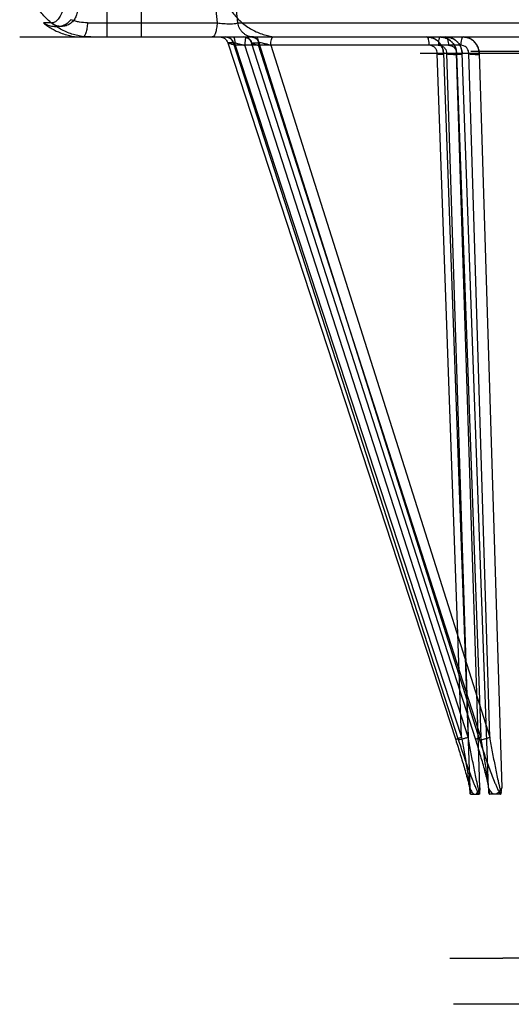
# Model space of a CAD drawing. Header units: millimetres. Extents: x 0 to 297, y 0 to 210.
# Tile 279 of 446: x 140.449 to 140.711, y 160.661 to 161.188. Entities that reach past the tile are written whole.
import ezdxf

# ---------------------------------------------------------------- set-up
doc = ezdxf.new("R2010")
doc.units = ezdxf.units.MM
doc.header["$LTSCALE"] = 16.335
doc.layers.add('INTFCLR_144815', color=7, linetype='CONTINUOUS')

msp = doc.modelspace()

# ---------------------------------------------------------------- linework, layer by layer
at = {"layer": 'INTFCLR_144815', "color": 9, "linetype": 'Continuous'}
for p, q in [((140.49522, 161.21427), (140.49524, 161.17859)), ((140.51374, 161.17859), (140.51374, 161.21427)), ((140.55218, 161.20559), (140.55417, 161.18618)), ((140.56524, 161.18618), (140.56323, 161.20559)), ((140.46569, 161.18608), (140.4615, 161.18611)), ((140.48491, 161.18618), (140.55418, 161.18618)), ((140.56524, 161.18618), (140.72495, 161.18618)), ((140.4487, 161.17859), (141.84082, 161.17859)), ((140.55986, 161.17551), (140.68168, 160.80271)), ((140.56289, 161.17551), (140.55986, 161.17551)), ((140.68325, 160.80271), (140.56289, 161.17551)), ((140.56392, 161.17413), (140.68483, 160.80409)), ((140.68434, 161.17413), (140.56392, 161.17413)), ((140.68842, 160.80409), (140.56896, 161.17413)), ((140.57261, 161.17551), (140.57258, 161.17551)), ((140.6924, 160.80271), (140.57261, 161.17551)), ((140.57261, 161.17551), (140.57655, 161.17551)), ((140.69517, 160.80409), (140.57627, 161.17413)), ((140.57655, 161.17551), (140.69444, 160.80271)), ((140.57659, 161.17551), (140.57655, 161.17551)), ((140.58283, 161.17413), (140.69984, 160.80409)), ((140.66278, 161.1699), (141.12104, 161.1699)), ((140.68483, 160.80409), (140.67173, 161.16978)), ((140.67513, 161.1699), (140.68919, 160.77713)), ((140.67676, 161.16978), (140.68842, 160.80409)), ((140.68209, 161.16978), (140.69517, 160.80409)), ((140.69465, 160.77713), (140.68213, 161.1699)), ((140.69915, 160.77713), (140.68511, 161.1699)), ((140.69984, 160.80409), (140.68863, 161.16978)), ((141.62861, 161.17085), (140.68976, 161.17085)), ((140.69421, 161.1699), (140.70626, 160.77713)), ((141.66925, 160.68593), (140.70689, 160.68593))]:
    msp.add_line(p, q, dxfattribs=at)
at = {"layer": 'INTFCLR_144815', "color": 7, "linetype": 'Continuous'}
for p, q in [((140.67173, 161.16978), (140.67522, 161.16991)), ((140.67676, 161.16978), (140.68213, 161.1699)), ((140.68209, 161.16978), (140.68511, 161.1699)), ((140.68209, 161.16978), (140.68511, 161.1699)), ((140.68863, 161.16978), (140.69421, 161.1699))]:
    msp.add_line(p, q, dxfattribs=at)
at = {"layer": 'INTFCLR_144815', "color": 6, "linetype": 'Continuous'}
for p, q in [((140.68938, 160.77445), (140.68919, 160.77713)), ((140.69465, 160.77713), (140.69446, 160.77445)), ((140.69915, 160.77713), (140.6994, 160.77445)), ((140.70601, 160.77445), (140.70626, 160.77713)), ((140.68938, 160.77443), (140.68938, 160.77445)), ((140.68938, 160.7744), (140.68938, 160.77442)), ((140.68938, 160.77437), (140.68938, 160.77438)), ((140.68963, 160.7736), (140.68962, 160.77361)), ((140.6897, 160.77359), (140.69415, 160.77359)), ((140.69445, 160.77429), (140.69445, 160.77428)), ((140.69445, 160.77427), (140.69445, 160.77426)), ((140.69446, 160.77443), (140.69446, 160.77439)), ((140.69446, 160.77433), (140.69446, 160.77432)), ((140.69446, 160.77431), (140.69446, 160.7743)), ((140.6994, 160.77445), (140.6994, 160.77444)), ((140.6994, 160.77443), (140.6994, 160.77443)), ((140.6994, 160.77442), (140.6994, 160.77441)), ((140.6994, 160.7744), (140.6994, 160.77439)), ((140.6994, 160.77438), (140.6994, 160.77437)), ((140.6994, 160.77436), (140.6994, 160.77435)), ((140.69941, 160.77434), (140.69941, 160.77433)), ((140.69941, 160.77432), (140.69941, 160.77431)), ((140.69941, 160.7743), (140.69941, 160.77429)), ((140.7056, 160.77359), (140.69981, 160.77359)), ((140.67862, 160.68593), (140.70689, 160.68593)), ((141.69287, 160.66129), (140.68054, 160.66129))]:
    msp.add_line(p, q, dxfattribs=at)
for points in [[(140.68962, 160.77361), (140.6896, 160.77362), (140.68959, 160.77363), (140.68958, 160.77364), (140.68956, 160.77366), (140.68955, 160.77367), (140.68954, 160.77369), (140.68953, 160.7737), (140.68952, 160.77372), (140.68951, 160.77374), (140.6895, 160.77376), (140.68949, 160.77378), (140.68948, 160.7738), (140.68947, 160.77382), (140.68946, 160.77384), (140.68946, 160.77387), (140.68945, 160.77389), (140.68944, 160.77391), (140.68944, 160.77394), (140.68943, 160.77396), (140.68943, 160.77398), (140.68942, 160.77401), (140.68942, 160.77403), (140.68941, 160.77405), (140.68941, 160.77408), (140.68941, 160.7741), (140.6894, 160.77412), (140.6894, 160.77415), (140.6894, 160.77417), (140.6894, 160.77419), (140.68939, 160.77421), (140.68939, 160.77423), (140.68939, 160.77425), (140.68939, 160.77427), (140.68939, 160.77429), (140.68938, 160.77431), (140.68938, 160.77433), (140.68938, 160.77435)], [(140.6897, 160.77359), (140.68968, 160.77359), (140.68966, 160.77359), (140.68965, 160.7736), (140.68963, 160.7736)], [(140.69445, 160.77421), (140.69445, 160.77419), (140.69444, 160.77418), (140.69444, 160.77417), (140.69444, 160.77415), (140.69444, 160.77414), (140.69444, 160.77412), (140.69444, 160.77411), (140.69443, 160.77409), (140.69443, 160.77408), (140.69443, 160.77406), (140.69443, 160.77405), (140.69442, 160.77403), (140.69442, 160.77402), (140.69442, 160.774), (140.69441, 160.77398), (140.69441, 160.77397), (140.69441, 160.77395), (140.6944, 160.77393), (140.6944, 160.77392), (140.69439, 160.7739), (140.69439, 160.77388), (140.69438, 160.77387), (140.69438, 160.77385), (140.69437, 160.77383), (140.69437, 160.77382), (140.69436, 160.7738), (140.69435, 160.77378), (140.69435, 160.77377), (140.69434, 160.77375), (140.69433, 160.77374), (140.69432, 160.77372), (140.69432, 160.77371), (140.69431, 160.7737), (140.6943, 160.77368), (140.69429, 160.77367), (140.69428, 160.77366), (140.69427, 160.77365), (140.69426, 160.77364), (140.69425, 160.77363), (140.69424, 160.77362), (140.69423, 160.77361), (140.69421, 160.7736), (140.6942, 160.7736), (140.69419, 160.77359), (140.69417, 160.77359), (140.69416, 160.77359), (140.69415, 160.77359)], [(140.69445, 160.77424), (140.69445, 160.77423), (140.69445, 160.77422)], [(140.69446, 160.77445), (140.69446, 160.77444), (140.69446, 160.77443), (140.69446, 160.77443)], [(140.69446, 160.7744), (140.69446, 160.77436), (140.69446, 160.77435)], [(140.69941, 160.77428), (140.69941, 160.77427), (140.69941, 160.77426), (140.69942, 160.77424), (140.69942, 160.77423), (140.69942, 160.77422), (140.69942, 160.77421), (140.69942, 160.77419), (140.69942, 160.77418), (140.69943, 160.77417), (140.69943, 160.77415), (140.69943, 160.77414), (140.69943, 160.77412), (140.69944, 160.77411), (140.69944, 160.77409), (140.69944, 160.77408), (140.69944, 160.77406), (140.69945, 160.77405), (140.69945, 160.77403), (140.69946, 160.77402), (140.69946, 160.774), (140.69946, 160.77398), (140.69947, 160.77397), (140.69947, 160.77395), (140.69948, 160.77393), (140.69948, 160.77392), (140.69949, 160.7739), (140.6995, 160.77388), (140.6995, 160.77387), (140.69951, 160.77385), (140.69952, 160.77383), (140.69952, 160.77382), (140.69953, 160.7738), (140.69954, 160.77378), (140.69955, 160.77377), (140.69956, 160.77375), (140.69957, 160.77374), (140.69958, 160.77372), (140.69959, 160.77371), (140.6996, 160.7737), (140.69961, 160.77368), (140.69963, 160.77367), (140.69964, 160.77366), (140.69965, 160.77365), (140.69966, 160.77364), (140.69968, 160.77363), (140.69969, 160.77362), (140.69971, 160.77361), (140.69972, 160.7736), (140.69974, 160.7736), (140.69976, 160.77359), (140.69978, 160.77359), (140.69979, 160.77359), (140.69981, 160.77359)], [(140.7056, 160.77359), (140.70562, 160.77359), (140.70564, 160.77359), (140.70566, 160.7736), (140.70568, 160.7736), (140.7057, 160.77361), (140.70572, 160.77362), (140.70574, 160.77363), (140.70575, 160.77364), (140.70577, 160.77366), (140.70578, 160.77367), (140.7058, 160.77369), (140.70581, 160.7737), (140.70583, 160.77372), (140.70584, 160.77374), (140.70585, 160.77376), (140.70586, 160.77378), (140.70588, 160.7738), (140.70589, 160.77382), (140.7059, 160.77384), (140.70591, 160.77387), (140.70591, 160.77389), (140.70592, 160.77391), (140.70593, 160.77394), (140.70594, 160.77396), (140.70594, 160.77398), (140.70595, 160.77401), (140.70596, 160.77403), (140.70596, 160.77405), (140.70597, 160.77408), (140.70597, 160.7741), (140.70598, 160.77412), (140.70598, 160.77415), (140.70598, 160.77417), (140.70599, 160.77419), (140.70599, 160.77421), (140.70599, 160.77423), (140.70599, 160.77425), (140.706, 160.77427), (140.706, 160.77429), (140.706, 160.77431), (140.706, 160.77433)], [(140.706, 160.77435), (140.706, 160.77437), (140.70601, 160.77438), (140.70601, 160.7744), (140.70601, 160.77442), (140.70601, 160.77443), (140.70601, 160.77445)]]:
    msp.add_lwpolyline(points, dxfattribs=at)
at = {"layer": 'INTFCLR_144815', "color": 9, "linetype": 'Continuous'}
for points, knots in [([(140.55491, 161.21427), (140.55493, 161.21209), (140.55534, 161.20761), (140.55713, 161.20097), (140.56019, 161.19459), (140.56445, 161.18889), (140.5697, 161.18425), (140.57558, 161.18092), (140.58171, 161.179), (140.58585, 161.17859), (140.58784, 161.17859)], [0, 0, 0, 0, 0.121672, 0.249805, 0.381689, 0.514205, 0.644343, 0.769663, 0.888518, 1, 1, 1, 1]), ([(140.48666, 161.17859), (140.48461, 161.17859), (140.48039, 161.17899), (140.47413, 161.18082), (140.46812, 161.18401), (140.4627, 161.18844), (140.45826, 161.19393), (140.45498, 161.20008), (140.45298, 161.20653), (140.45242, 161.21092), (140.45233, 161.21306)], [0, 0, 0, 0, 0.114344, 0.23554, 0.362271, 0.49263, 0.624216, 0.754317, 0.880321, 1, 1, 1, 1]), ([(140.47504, 161.21292), (140.475, 161.21095), (140.47487, 161.20851), (140.47458, 161.20561), (140.47437, 161.20378), (140.47404, 161.20159), (140.47365, 161.19947), (140.47329, 161.19788), (140.47277, 161.19577), (140.47208, 161.19351), (140.47112, 161.19121), (140.47023, 161.18946), (140.46908, 161.18776), (140.46747, 161.18639), (140.46625, 161.18607), (140.46569, 161.18607)], [0, 0, 0, 0, 0.196593, 0.244163, 0.291094, 0.38106, 0.465489, 0.505719, 0.544565, 0.682217, 0.741186, 0.793243, 0.878661, 0.944485, 1, 1, 1, 1]), ([(140.47951, 161.1932), (140.47951, 161.19248), (140.47934, 161.19096), (140.47849, 161.1887), (140.47695, 161.1866), (140.47479, 161.185), (140.47226, 161.18417), (140.46972, 161.18417), (140.46749, 161.18485), (140.46623, 161.18563), (140.46569, 161.18607)], [0, 0, 0, 0, 0.110906, 0.234977, 0.368794, 0.506982, 0.643548, 0.773351, 0.892823, 1, 1, 1, 1]), ([(140.48491, 161.18618), (140.48348, 161.18618), (140.48134, 161.18637), (140.4784, 161.18702), (140.47689, 161.18752), (140.47607, 161.18784)], [0, 0, 0, 0, 0.472987, 0.70899, 1, 1, 1, 1]), ([(140.4615, 161.1861), (140.46219, 161.18553), (140.46329, 161.18469), (140.46482, 161.18367), (140.46704, 161.18232), (140.47002, 161.18089), (140.47361, 161.17971), (140.47754, 161.17884), (140.48041, 161.17859), (140.48231, 161.17859)], [0, 0, 0, 0, 0.119625, 0.182795, 0.245769, 0.46457, 0.620578, 0.74699, 1, 1, 1, 1]), ([(140.48491, 161.18618), (140.48486, 161.18521), (140.4847, 161.18337), (140.48414, 161.18097), (140.4835, 161.17928), (140.48265, 161.17859), (140.48231, 161.17859)], [0, 0, 0, 0, 0.347872, 0.658959, 0.877636, 1, 1, 1, 1]), ([(140.55418, 161.18618), (140.55413, 161.18521), (140.55399, 161.18378), (140.55365, 161.18197), (140.55324, 161.18055), (140.55276, 161.17928), (140.55192, 161.17859), (140.55158, 161.17859)], [0, 0, 0, 0, 0.347778, 0.512086, 0.659056, 0.877674, 1, 1, 1, 1]), ([(140.55418, 161.18618), (140.55475, 161.18609), (140.55591, 161.18594), (140.55763, 161.18577), (140.55932, 161.18566), (140.56091, 161.18562), (140.56251, 161.18566), (140.56394, 161.18579), (140.5649, 161.18601), (140.56524, 161.18618)], [0, 0, 0, 0, 0.156308, 0.313746, 0.46758, 0.611254, 0.740873, 0.897189, 1, 1, 1, 1]), ([(140.5737, 161.17859), (140.57273, 161.17859), (140.57122, 161.17886), (140.56939, 161.17976), (140.5681, 161.18071), (140.567, 161.1819), (140.56588, 161.18367), (140.56539, 161.18518), (140.56524, 161.18618)], [0, 0, 0, 0, 0.236557, 0.363034, 0.49266, 0.623444, 0.753166, 1, 1, 1, 1]), ([(140.55566, 161.17859), (140.55611, 161.17859), (140.55703, 161.17844), (140.55828, 161.1778), (140.55928, 161.17679), (140.5597, 161.17594), (140.55984, 161.17551)], [0, 0, 0, 0, 0.241639, 0.497046, 0.754012, 1, 1, 1, 1]), ([(140.55571, 161.17859), (140.55615, 161.17859), (140.55707, 161.17844), (140.55832, 161.1778), (140.55931, 161.17678), (140.55972, 161.17594), (140.55986, 161.17551)], [0, 0, 0, 0, 0.241541, 0.496554, 0.753566, 1, 1, 1, 1]), ([(140.56289, 161.17551), (140.56276, 161.17594), (140.56234, 161.17678), (140.56135, 161.1778), (140.5601, 161.17844), (140.55918, 161.17859), (140.55874, 161.17859)], [0, 0, 0, 0, 0.246434, 0.503446, 0.758459, 1, 1, 1, 1]), ([(140.55879, 161.17859), (140.55923, 161.17859), (140.56014, 161.17844), (140.56139, 161.1778), (140.56237, 161.17678), (140.56278, 161.17594), (140.56292, 161.17551)], [0, 0, 0, 0, 0.240979, 0.495698, 0.752915, 1, 1, 1, 1]), ([(140.56392, 161.17413), (140.56392, 161.17468), (140.56385, 161.17598), (140.56367, 161.17732), (140.56321, 161.17859), (140.5629, 161.17859)], [0, 0, 0, 0, 0.35171, 0.80538, 1, 1, 1, 1]), ([(140.56847, 161.17859), (140.56891, 161.17859), (140.56982, 161.17844), (140.57106, 161.1778), (140.57203, 161.17678), (140.57245, 161.17594), (140.57258, 161.17551)], [0, 0, 0, 0, 0.240566, 0.495072, 0.752438, 1, 1, 1, 1]), ([(140.57261, 161.17551), (140.57248, 161.17594), (140.57207, 161.17678), (140.5711, 161.1778), (140.56987, 161.17844), (140.56897, 161.17859), (140.56853, 161.17859)], [0, 0, 0, 0, 0.248339, 0.505954, 0.760112, 1, 1, 1, 1]), ([(140.56997, 161.17859), (140.56981, 161.17859), (140.56944, 161.17809), (140.56909, 161.17664), (140.56896, 161.17518), (140.56896, 161.17413)], [0, 0, 0, 0, 0.103117, 0.326022, 1, 1, 1, 1]), ([(140.57247, 161.17859), (140.57291, 161.17859), (140.57381, 161.17844), (140.57504, 161.1778), (140.57601, 161.17678), (140.57642, 161.17594), (140.57655, 161.17551)], [0, 0, 0, 0, 0.239888, 0.494046, 0.751661, 1, 1, 1, 1]), ([(140.57253, 161.17859), (140.57297, 161.17859), (140.57387, 161.17844), (140.57509, 161.17779), (140.57605, 161.17678), (140.57645, 161.17594), (140.57659, 161.17551)], [0, 0, 0, 0, 0.239734, 0.493311, 0.750998, 1, 1, 1, 1]), ([(140.57496, 161.17859), (140.57515, 161.17859), (140.57562, 161.17815), (140.57594, 161.17715), (140.57622, 161.17574), (140.57627, 161.17468), (140.57627, 161.17413)], [0, 0, 0, 0, 0.1185, 0.342563, 0.660023, 1, 1, 1, 1]), ([(140.58283, 161.17413), (140.58283, 161.17468), (140.58288, 161.17574), (140.58315, 161.17715), (140.58348, 161.17815), (140.58395, 161.17859), (140.58414, 161.17859)], [0, 0, 0, 0, 0.339977, 0.657437, 0.8815, 1, 1, 1, 1]), ([(140.66633, 161.17859), (140.66649, 161.17859), (140.66686, 161.17809), (140.66721, 161.17664), (140.66734, 161.17518), (140.66734, 161.17413)], [0, 0, 0, 0, 0.103117, 0.326022, 1, 1, 1, 1]), ([(140.6734, 161.17859), (140.67324, 161.17859), (140.67287, 161.17809), (140.67252, 161.17664), (140.67239, 161.17518), (140.67239, 161.17413)], [0, 0, 0, 0, 0.103117, 0.326022, 1, 1, 1, 1]), ([(140.67646, 161.17859), (140.67666, 161.17859), (140.67713, 161.17815), (140.67762, 161.17664), (140.67778, 161.17519), (140.67778, 161.17413)], [0, 0, 0, 0, 0.118675, 0.343068, 1, 1, 1, 1]), ([(140.68565, 161.17859), (140.68546, 161.17859), (140.68499, 161.17815), (140.68449, 161.17664), (140.68434, 161.17519), (140.68434, 161.17413)], [0, 0, 0, 0, 0.118675, 0.343068, 1, 1, 1, 1]), ([(140.56392, 161.17413), (140.5633, 161.1743), (140.56237, 161.17455), (140.56097, 161.17503), (140.56052, 161.1751), (140.5597, 161.17551), (140.55984, 161.17551)], [0, 0, 0, 0, 0.442797, 0.7128, 0.90435, 1, 1, 1, 1]), ([(140.56292, 161.17551), (140.56367, 161.17551), (140.56502, 161.17512), (140.56703, 161.17466), (140.5683, 161.17431), (140.56896, 161.17413)], [0, 0, 0, 0, 0.363382, 0.668548, 1, 1, 1, 1]), ([(140.57258, 161.17551), (140.57254, 161.17551), (140.5724, 161.17551), (140.57256, 161.17534), (140.57279, 161.17527), (140.57322, 161.17508), (140.5738, 161.17488), (140.57484, 161.17454), (140.57568, 161.1743), (140.57627, 161.17413)], [0, 0, 0, 0, 0.033052, 0.055554, 0.120786, 0.229163, 0.377368, 0.559793, 1, 1, 1, 1]), ([(140.57258, 161.17551), (140.57254, 161.17551), (140.5724, 161.17551), (140.57256, 161.17534), (140.57279, 161.17527), (140.57322, 161.17508), (140.5738, 161.17488), (140.57484, 161.17454), (140.57568, 161.1743), (140.57627, 161.17413)], [0, 0, 0, 0, 0.033052, 0.055554, 0.120786, 0.229163, 0.377368, 0.559793, 1, 1, 1, 1]), ([(140.58283, 161.17413), (140.58217, 161.17432), (140.5809, 161.17467), (140.57882, 161.17513), (140.5774, 161.17551), (140.57659, 161.17551)], [0, 0, 0, 0, 0.3192, 0.619999, 1, 1, 1, 1]), ([(140.67173, 161.16978), (140.67175, 161.16999), (140.67171, 161.17068), (140.67141, 161.17188), (140.67015, 161.17361), (140.66841, 161.1742), (140.66734, 161.17413)], [0, 0, 0, 0, 0.089805, 0.298075, 0.532533, 1, 1, 1, 1]), ([(140.67239, 161.17413), (140.67267, 161.17415), (140.67349, 161.17412), (140.67482, 161.17366), (140.67635, 161.17228), (140.67682, 161.17072), (140.67676, 161.16978)], [0, 0, 0, 0, 0.120951, 0.357986, 0.592109, 1, 1, 1, 1]), ([(140.67778, 161.17413), (140.67805, 161.17415), (140.67887, 161.17412), (140.68017, 161.17366), (140.68169, 161.17228), (140.68215, 161.17072), (140.68209, 161.16978)], [0, 0, 0, 0, 0.119661, 0.354934, 0.589019, 1, 1, 1, 1]), ([(140.68863, 161.16978), (140.68864, 161.16999), (140.68861, 161.17067), (140.68832, 161.17188), (140.68709, 161.1736), (140.68539, 161.1742), (140.68434, 161.17413)], [0, 0, 0, 0, 0.09078, 0.300856, 0.535856, 1, 1, 1, 1]), ([(140.68168, 160.80271), (140.68164, 160.80271), (140.68153, 160.8027), (140.68165, 160.80286), (140.68186, 160.80293), (140.68224, 160.80313), (140.68276, 160.80333), (140.68363, 160.80368), (140.68434, 160.80392), (140.68483, 160.80409)], [0, 0, 0, 0, 0.030971, 0.052182, 0.118147, 0.231753, 0.389156, 0.57871, 1, 1, 1, 1]), ([(140.68168, 160.80271), (140.68164, 160.80271), (140.68153, 160.8027), (140.68165, 160.80286), (140.68186, 160.80293), (140.68224, 160.80313), (140.68276, 160.80333), (140.68363, 160.80368), (140.68434, 160.80392), (140.68483, 160.80409)], [0, 0, 0, 0, 0.030971, 0.052182, 0.118147, 0.231753, 0.389156, 0.57871, 1, 1, 1, 1]), ([(140.68842, 160.80409), (140.68789, 160.80391), (140.68681, 160.80356), (140.68531, 160.80312), (140.68412, 160.80284), (140.68347, 160.8027), (140.68325, 160.80271)], [0, 0, 0, 0, 0.313844, 0.631054, 0.874511, 1, 1, 1, 1]), ([(140.68483, 160.80409), (140.6853, 160.80148), (140.68599, 160.79758), (140.68687, 160.79237), (140.6875, 160.78851), (140.6881, 160.78469), (140.68857, 160.78155), (140.68891, 160.77909), (140.68917, 160.77694), (140.68936, 160.7754), (140.68938, 160.77445)], [0, 0, 0, 0, 0.264974, 0.396856, 0.527497, 0.656487, 0.783244, 0.84538, 0.905174, 1, 1, 1, 1]), ([(140.69446, 160.77445), (140.69415, 160.77537), (140.69378, 160.77691), (140.69328, 160.77907), (140.69274, 160.78153), (140.69208, 160.78468), (140.69105, 160.7898), (140.68982, 160.79628), (140.68888, 160.80148), (140.68842, 160.80409)], [0, 0, 0, 0, 0.09658, 0.156913, 0.219155, 0.346402, 0.476097, 0.737371, 1, 1, 1, 1]), ([(140.69517, 160.80409), (140.69493, 160.80401), (140.69446, 160.80384), (140.69371, 160.80356), (140.69296, 160.80322), (140.69252, 160.80305), (140.6921, 160.80273), (140.69234, 160.80271), (140.6924, 160.80271)], [0, 0, 0, 0, 0.219366, 0.430371, 0.700316, 0.875747, 0.940821, 1, 1, 1, 1]), ([(140.69517, 160.80409), (140.69493, 160.80401), (140.69446, 160.80384), (140.69371, 160.80356), (140.69296, 160.80322), (140.69252, 160.80305), (140.6921, 160.80273), (140.69234, 160.80271), (140.6924, 160.80271)], [0, 0, 0, 0, 0.219366, 0.430371, 0.700316, 0.875747, 0.940821, 1, 1, 1, 1]), ([(140.69444, 160.80271), (140.69516, 160.80269), (140.69644, 160.80307), (140.69823, 160.80355), (140.69931, 160.80391), (140.69984, 160.80409)], [0, 0, 0, 0, 0.387723, 0.699632, 1, 1, 1, 1]), ([(140.6994, 160.77445), (140.69943, 160.77539), (140.69927, 160.77693), (140.69905, 160.77907), (140.69875, 160.78153), (140.69833, 160.78469), (140.69757, 160.78982), (140.69653, 160.7963), (140.69563, 160.80149), (140.69517, 160.80409)], [0, 0, 0, 0, 0.09432, 0.154007, 0.215842, 0.342764, 0.472597, 0.735115, 1, 1, 1, 1]), ([(140.69984, 160.80409), (140.70029, 160.80148), (140.70099, 160.79757), (140.70196, 160.79237), (140.70271, 160.78851), (140.70349, 160.78469), (140.70417, 160.78154), (140.70473, 160.77908), (140.70526, 160.77692), (140.70566, 160.77537), (140.70601, 160.77445)], [0, 0, 0, 0, 0.262498, 0.393514, 0.523585, 0.652368, 0.779419, 0.841981, 0.902478, 1, 1, 1, 1]), ([(140.68168, 160.80271), (140.68252, 160.80012), (140.68376, 160.79623), (140.68534, 160.79105), (140.68647, 160.78721), (140.68753, 160.78341), (140.68835, 160.78027), (140.68894, 160.77782), (140.68937, 160.77581), (140.68963, 160.7744), (140.6897, 160.77359)], [0, 0, 0, 0, 0.270375, 0.404603, 0.537307, 0.668039, 0.796111, 0.858693, 0.918737, 1, 1, 1, 1]), ([(140.69415, 160.77359), (140.69338, 160.77493), (140.69251, 160.77696), (140.69116, 160.78024), (140.68995, 160.78338), (140.68806, 160.78848), (140.6858, 160.79492), (140.68409, 160.80011), (140.68325, 160.80271)], [0, 0, 0, 0, 0.148676, 0.212372, 0.341856, 0.473191, 0.736522, 1, 1, 1, 1]), ([(140.69981, 160.77359), (140.69982, 160.775), (140.69942, 160.77701), (140.69876, 160.78026), (140.69801, 160.7834), (140.69668, 160.78851), (140.69483, 160.79497), (140.69323, 160.80012), (140.6924, 160.80271)], [0, 0, 0, 0, 0.140359, 0.202543, 0.33066, 0.462205, 0.729285, 1, 1, 1, 1]), ([(140.69444, 160.80271), (140.69526, 160.8001), (140.69654, 160.7962), (140.69833, 160.79104), (140.69971, 160.78719), (140.70115, 160.78338), (140.7024, 160.78025), (140.70345, 160.7778), (140.70439, 160.77577), (140.7051, 160.77436), (140.7056, 160.77359)], [0, 0, 0, 0, 0.262511, 0.394086, 0.525157, 0.655496, 0.784895, 0.849087, 0.911676, 1, 1, 1, 1])]:
    msp.add_open_spline(points, degree=3, knots=knots, dxfattribs=at)
at = {"layer": 'INTFCLR_144815', "color": 6, "linetype": 'Continuous'}
msp.add_open_spline([(140.4615, 161.1861), (140.46186, 161.18586), (140.4626, 161.18547), (140.46378, 161.18496), (140.46507, 161.18456), (140.46655, 161.18428), (140.46811, 161.18418), (140.46964, 161.18429), (140.47106, 161.18457), (140.47236, 161.18501), (140.47352, 161.18558), (140.47452, 161.18625), (140.47537, 161.187), (140.47586, 161.18755), (140.47607, 161.18784)], degree=3, knots=[0, 0, 0, 0, 0.081898, 0.156291, 0.239348, 0.33568, 0.437097, 0.5316, 0.622224, 0.707857, 0.787782, 0.862911, 0.933205, 1, 1, 1, 1], dxfattribs=at)
at = {"layer": 'INTFCLR_144815', "color": 7, "linetype": 'Continuous'}
for points, knots in [([(140.67513, 161.1699), (140.67512, 161.17029), (140.67504, 161.17107), (140.67478, 161.17221), (140.67437, 161.17331), (140.67383, 161.17435), (140.67315, 161.17532), (140.67237, 161.17616), (140.67151, 161.17689), (140.67058, 161.1775), (140.66959, 161.17797), (140.66855, 161.17832), (140.66745, 161.17854), (140.66671, 161.17859), (140.66633, 161.17859)], [0, 0, 0, 0, 0.085868, 0.171292, 0.256897, 0.342717, 0.428513, 0.513895, 0.594974, 0.676199, 0.756204, 0.835808, 0.917882, 1, 1, 1, 1]), ([(140.66633, 161.17859), (140.66689, 161.17859), (140.66802, 161.17848), (140.66965, 161.17798), (140.67115, 161.17718), (140.67248, 161.1761), (140.67358, 161.17479), (140.67442, 161.17328), (140.67491, 161.17176), (140.67514, 161.17034), (140.67523, 161.16947), (140.6752, 161.16904)], [0, 0, 0, 0, 0.115988, 0.232493, 0.348812, 0.466293, 0.583603, 0.702012, 0.820444, 0.910894, 1, 1, 1, 1]), ([(140.6822, 161.16904), (140.68222, 161.16947), (140.68214, 161.17034), (140.68192, 161.17176), (140.68143, 161.17328), (140.6806, 161.17478), (140.67951, 161.1761), (140.67819, 161.17718), (140.67669, 161.17798), (140.67508, 161.17848), (140.67396, 161.17859), (140.6734, 161.17859)], [0, 0, 0, 0, 0.089398, 0.180111, 0.298811, 0.417359, 0.534669, 0.652026, 0.768115, 0.884319, 1, 1, 1, 1]), ([(140.6734, 161.17859), (140.6738, 161.17859), (140.67462, 161.17853), (140.67582, 161.17827), (140.677, 161.17783), (140.6781, 161.17721), (140.67909, 161.17646), (140.67996, 161.17557), (140.6807, 161.17459), (140.68129, 161.17351), (140.68174, 161.17236), (140.68203, 161.17115), (140.68211, 161.17032), (140.68213, 161.1699)], [0, 0, 0, 0, 0.088858, 0.179421, 0.271356, 0.363766, 0.45629, 0.546594, 0.636195, 0.726301, 0.816984, 0.908456, 1, 1, 1, 1]), ([(140.67646, 161.17859), (140.67686, 161.17859), (140.67767, 161.17853), (140.67886, 161.17827), (140.68002, 161.17783), (140.68111, 161.17722), (140.6821, 161.17646), (140.68296, 161.17557), (140.68369, 161.17459), (140.68428, 161.17351), (140.68472, 161.17236), (140.68501, 161.17115), (140.6851, 161.17032), (140.68511, 161.1699)], [0, 0, 0, 0, 0.088256, 0.178287, 0.269779, 0.361882, 0.454234, 0.544922, 0.63468, 0.72506, 0.816107, 0.908006, 1, 1, 1, 1]), ([(140.68518, 161.16904), (140.6852, 161.16947), (140.68512, 161.17034), (140.6849, 161.17176), (140.68441, 161.17328), (140.68359, 161.17478), (140.68251, 161.1761), (140.6812, 161.17718), (140.67972, 161.17798), (140.67813, 161.17848), (140.67702, 161.17859), (140.67646, 161.17859)], [0, 0, 0, 0, 0.089841, 0.181, 0.300222, 0.419137, 0.536584, 0.653805, 0.769496, 0.885085, 1, 1, 1, 1]), ([(140.69421, 161.1699), (140.6942, 161.17029), (140.69412, 161.17106), (140.69387, 161.1722), (140.69348, 161.17329), (140.69296, 161.17433), (140.69231, 161.17529), (140.69156, 161.17614), (140.69072, 161.17687), (140.68981, 161.17748), (140.68884, 161.17797), (140.68781, 161.17832), (140.68675, 161.17854), (140.68602, 161.17859), (140.68565, 161.17859)], [0, 0, 0, 0, 0.086485, 0.172411, 0.258341, 0.344273, 0.429914, 0.514958, 0.596912, 0.677583, 0.757829, 0.837931, 0.918842, 1, 1, 1, 1]), ([(140.68565, 161.17859), (140.6862, 161.17859), (140.6873, 161.17848), (140.68888, 161.17798), (140.69035, 161.17718), (140.69164, 161.1761), (140.69271, 161.17478), (140.69352, 161.17328), (140.694, 161.17176), (140.69422, 161.17034), (140.6943, 161.16947), (140.69428, 161.16904)], [0, 0, 0, 0, 0.114504, 0.229693, 0.345081, 0.46214, 0.579591, 0.698692, 0.818268, 0.909775, 1, 1, 1, 1]), ([(140.6752, 161.16904), (140.67541, 161.16905), (140.67396, 161.16921), (140.67357, 161.16929), (140.67242, 161.16916), (140.67205, 161.16977), (140.67173, 161.16978)], [0, 0, 0, 0, 0.177761, 0.528196, 0.738423, 1, 1, 1, 1]), ([(140.6822, 161.16904), (140.68152, 161.16907), (140.68057, 161.16913), (140.67932, 161.16919), (140.67848, 161.16929), (140.67752, 161.16913), (140.67708, 161.16976), (140.67676, 161.16978)], [0, 0, 0, 0, 0.365006, 0.513723, 0.670436, 0.825566, 1, 1, 1, 1]), ([(140.68518, 161.16904), (140.68523, 161.16904), (140.68553, 161.16913), (140.68466, 161.16914), (140.68426, 161.1692), (140.68358, 161.16928), (140.68278, 161.16915), (140.6824, 161.16977), (140.68209, 161.16978)], [0, 0, 0, 0, 0.041045, 0.195542, 0.344348, 0.529099, 0.736259, 1, 1, 1, 1]), ([(140.68518, 161.16904), (140.68523, 161.16904), (140.68553, 161.16913), (140.68466, 161.16914), (140.68426, 161.1692), (140.68358, 161.16928), (140.68278, 161.16915), (140.6824, 161.16977), (140.68209, 161.16978)], [0, 0, 0, 0, 0.041045, 0.195542, 0.344348, 0.529099, 0.736259, 1, 1, 1, 1]), ([(140.69428, 161.16904), (140.6939, 161.16905), (140.69288, 161.16911), (140.69164, 161.16913), (140.69055, 161.16929), (140.68988, 161.16917), (140.6892, 161.16937), (140.68886, 161.16977), (140.68863, 161.16978)], [0, 0, 0, 0, 0.192348, 0.531218, 0.646472, 0.759515, 0.877108, 1, 1, 1, 1]), ([(140.68919, 160.77713), (140.68937, 160.77667), (140.68972, 160.77585), (140.69042, 160.77455), (140.69127, 160.77358), (140.69192, 160.77359)], [0, 0, 0, 0, 0.323059, 0.573169, 1, 1, 1, 1]), ([(140.69192, 160.77359), (140.69231, 160.77359), (140.69329, 160.77424), (140.69401, 160.7756), (140.69447, 160.77667), (140.69465, 160.77713)], [0, 0, 0, 0, 0.25156, 0.67982, 1, 1, 1, 1]), ([(140.69192, 160.77359), (140.69231, 160.77359), (140.69329, 160.77424), (140.69401, 160.7756), (140.69447, 160.77667), (140.69465, 160.77713)], [0, 0, 0, 0, 0.251516, 0.679783, 1, 1, 1, 1]), ([(140.7027, 160.77359), (140.70222, 160.77359), (140.70103, 160.77415), (140.69999, 160.77557), (140.69939, 160.77667), (140.69915, 160.77713)], [0, 0, 0, 0, 0.279502, 0.699443, 1, 1, 1, 1]), ([(140.7027, 160.77359), (140.70222, 160.77359), (140.70103, 160.77415), (140.69999, 160.77557), (140.69939, 160.77667), (140.69915, 160.77713)], [0, 0, 0, 0, 0.279454, 0.699406, 1, 1, 1, 1]), ([(140.70626, 160.77713), (140.70602, 160.77667), (140.70556, 160.77584), (140.70459, 160.77446), (140.70349, 160.77358), (140.7027, 160.77359)], [0, 0, 0, 0, 0.302873, 0.543533, 1, 1, 1, 1]), ([(140.70626, 160.77713), (140.70602, 160.77667), (140.70556, 160.77584), (140.70459, 160.77446), (140.70349, 160.77358), (140.7027, 160.77359)], [0, 0, 0, 0, 0.3029, 0.543572, 1, 1, 1, 1])]:
    msp.add_open_spline(points, degree=3, knots=knots, dxfattribs=at)

doc.saveas('drawing.dxf')
